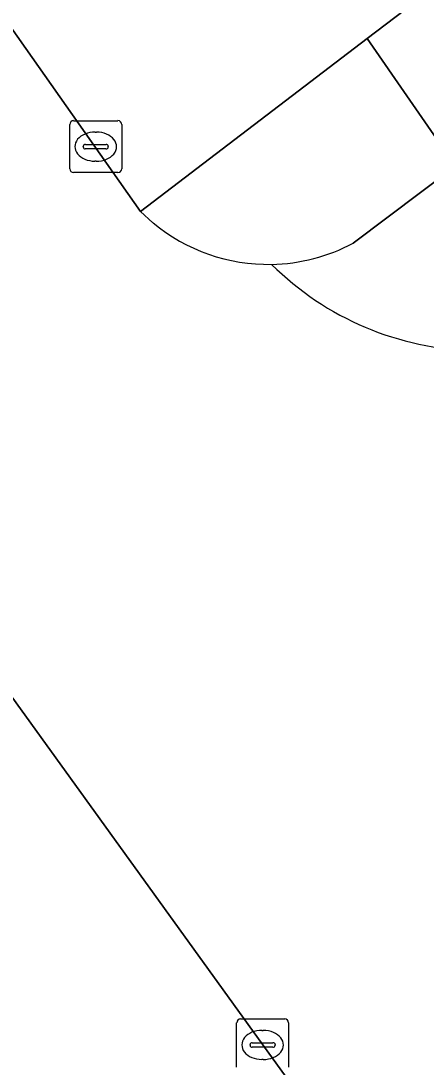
# Model space of a CAD drawing. Extents: x 158352 to 159489, y 383828 to 384603.
# Drawn here: x 159223.89 to 159231.7, y 384029.58 to 384049.72 of the extents above; entities that cross this region are included whole.
import ezdxf

# ---------------------------------------------------------------- set-up
doc = ezdxf.new("R2010")
doc.units = 0
for name, color, linetype in [('IMGEO_Fietspad_gesloten', 7, 'Continuous'), ('IMGEO_Groenvoorziening', 7, 'Continuous'), ('IMGEO_Kolk', 7, 'Continuous'), ('IMGEO_Rijbaan_lokaal_gesloten', 7, 'Continuous'), ('IMGEO_Verkeerseiland_groen', 7, 'Continuous'), ('IMGEO_Voetpad_open', 7, 'Continuous')]:
    doc.layers.add(name, color=color, linetype=linetype)

msp = doc.modelspace()

# ---------------------------------------------------------------- linework, layer by layer
at = {"layer": 'IMGEO_Fietspad_gesloten'}
msp.add_lwpolyline([(159236.722, 384050.273), (159232.267, 384046.922), (159230.294, 384045.438)], dxfattribs=at)
for centre, radius, start, end in [((159228.662, 384048.485), 3.457, 271.0293, 298.1738), ((159232.739, 384049.062), 5.691, 225.1301, 269.1048)]:
    msp.add_arc(centre, radius, start, end, dxfattribs=at)
at = {"layer": 'IMGEO_Groenvoorziening'}
msp.add_lwpolyline([(159233.676, 384051.746), (159232.151, 384053.402), (159228.629, 384053.47), (159223.087, 384053.577), (159223.041, 384052.419), (159225.09, 384052.247), (159225.887, 384052.648), (159226.816, 384050.757), (159225.047, 384049.895), (159224.151, 384051.726), (159222.997, 384051.829), (159222.917, 384050.705), (159226.201, 384046.048), (159230.566, 384049.375)], close=True, dxfattribs=at)
at = {"layer": 'IMGEO_Kolk'}
for p, q in [((159224.91, 384047.795), (159225.762, 384047.795)), ((159224.835, 384046.869), (159224.835, 384047.721)), ((159225.836, 384047.721), (159225.836, 384046.869)), ((159225.323, 384047.575), (159225.348, 384047.575)), ((159225.094, 384047.289), (159225.094, 384047.301)), ((159225.532, 384047.252), (159225.134, 384047.252)), ((159225.137, 384047.338), (159225.535, 384047.338)), ((159225.578, 384047.301), (159225.578, 384047.289)), ((159225.346, 384047.015), (159225.321, 384047.015)), ((159225.762, 384046.795), (159224.91, 384046.795)), ((159228.125, 384030.503), (159228.977, 384030.503)), ((159228.05, 384029.577), (159228.05, 384030.429)), ((159228.538, 384030.283), (159228.563, 384030.283)), ((159229.051, 384030.429), (159229.051, 384029.577)), ((159228.309, 384029.997), (159228.309, 384030.009)), ((159228.747, 384029.96), (159228.349, 384029.96)), ((159228.352, 384030.046), (159228.75, 384030.046)), ((159228.793, 384030.009), (159228.793, 384029.997)), ((159228.561, 384029.723), (159228.536, 384029.723))]:
    msp.add_line(p, q, dxfattribs=at)
for points in [[(159224.91, 384047.795), (159225.762, 384047.795)], [(159224.835, 384046.869), (159224.835, 384047.721)], [(159225.836, 384047.721), (159225.836, 384046.869)], [(159225.762, 384046.795), (159224.91, 384046.795)], [(159228.125, 384030.503), (159228.977, 384030.503)], [(159228.05, 384029.577), (159228.05, 384030.429)], [(159229.051, 384030.429), (159229.051, 384029.577)]]:
    msp.add_lwpolyline(points, dxfattribs=at)
for centre, radius, start, end in [((159224.912, 384047.719), 0.0765, 91.552, 178.448), ((159224.912, 384047.719), 0.0765, 91.552, 178.448), ((159225.76, 384047.719), 0.0765, 1.552, 88.448), ((159225.76, 384047.719), 0.0765, 1.552, 88.448), ((159225.134, 384047.298), 0.0403, 85.8775, 175.7526), ((159225.131, 384047.288), 0.0366, 178.938, 274.7102), ((159225.535, 384047.295), 0.043, 264.8664, 352.4533), ((159225.539, 384047.3), 0.0386, 1.7309, 96.639), ((159224.912, 384046.871), 0.0765, 181.552, 268.448), ((159224.912, 384046.871), 0.0765, 181.552, 268.448), ((159225.76, 384046.871), 0.0765, 271.552, 358.448), ((159225.76, 384046.871), 0.0765, 271.552, 358.448), ((159228.127, 384030.427), 0.0765, 91.552, 178.448), ((159228.127, 384030.427), 0.0765, 91.552, 178.448), ((159228.975, 384030.427), 0.0765, 1.552, 88.448), ((159228.975, 384030.427), 0.0765, 1.552, 88.448), ((159228.349, 384030.006), 0.0403, 85.8775, 175.7526), ((159228.346, 384029.996), 0.0366, 178.938, 274.7102), ((159228.75, 384030.003), 0.043, 264.8664, 352.4533), ((159228.754, 384030.008), 0.0386, 1.7309, 96.639)]:
    msp.add_arc(centre, radius, start, end, dxfattribs=at)
for centre, major_axis, ratio, start_param, end_param in [((159225.322, 384047.295), (-0.387, 0.002), 0.722429, 4.712389, 7.853982), ((159225.347, 384047.295), (-0.39, 0.002), 0.717154, 1.570796, 4.712389), ((159228.537, 384030.003), (-0.387, 0.002), 0.722429, 4.712389, 7.853982), ((159228.562, 384030.003), (-0.39, 0.002), 0.717154, 1.570796, 4.712389)]:
    msp.add_ellipse(centre, major_axis=major_axis, ratio=ratio, start_param=start_param, end_param=end_param, dxfattribs=at)
at = {"layer": 'IMGEO_Rijbaan_lokaal_gesloten'}
msp.add_lwpolyline([(159226.438, 384045.831), (159226.201, 384046.048), (159222.917, 384050.705), (159222.541, 384051.218), (159221.494, 384052.678), (159215.445, 384048.229), (159219.829, 384042.173), (159220.248, 384041.537), (159221.684, 384039.551), (159221.787, 384039.404), (159223.522, 384036.978), (159228.552, 384030.003), (159231.037, 384026.564), (159232.494, 384024.534), (159232.571, 384024.427), (159234.306, 384021.995), (159234.416, 384021.841), (159239.995, 384024.528)], dxfattribs=at)
for centre, radius, start, end in [((159228.656, 384048.493), 3.464, 230.2026, 271.1325), ((159232.739, 384049.062), 5.691, 225.1301, 269.1048)]:
    msp.add_arc(centre, radius, start, end, dxfattribs=at)
at = {"layer": 'IMGEO_Verkeerseiland_groen'}
for points in [[(159228.552, 384030.003), (159223.522, 384036.978)], [(159231.037, 384026.564), (159228.552, 384030.003)]]:
    msp.add_lwpolyline(points, dxfattribs=at)
at = {"layer": 'IMGEO_Voetpad_open'}
for points in [[(159243.123, 384115.407), (159242.728, 384111.611), (159240.051, 384111.827), (159239.943, 384109.702), (159239.35, 384092.98), (159238.697, 384092.997), (159238.621, 384091.518), (159238.911, 384091.501), (159238.901, 384091.185), (159238.633, 384091.188), (159238.569, 384089.933), (159238.521, 384088.202), (159239.779, 384088.156), (159239.262, 384072.96), (159238.612, 384072.905), (159237.986, 384056.19), (159237.922, 384054.395), (159237.773, 384054.575), (159237.625, 384054.756), (159236.725, 384054.07), (159233.676, 384051.746), (159230.566, 384049.375), (159232.267, 384046.922), (159236.722, 384050.273)], [(159232.267, 384046.922), (159230.566, 384049.375), (159226.201, 384046.048), (159226.438, 384045.831)], [(159230.294, 384045.438), (159232.267, 384046.922)]]:
    msp.add_lwpolyline(points, dxfattribs=at)
for centre, radius, start, end in [((159228.656, 384048.493), 3.464, 230.2026, 271.1325), ((159228.662, 384048.485), 3.457, 271.0293, 298.1738)]:
    msp.add_arc(centre, radius, start, end, dxfattribs=at)

doc.saveas('drawing.dxf')
